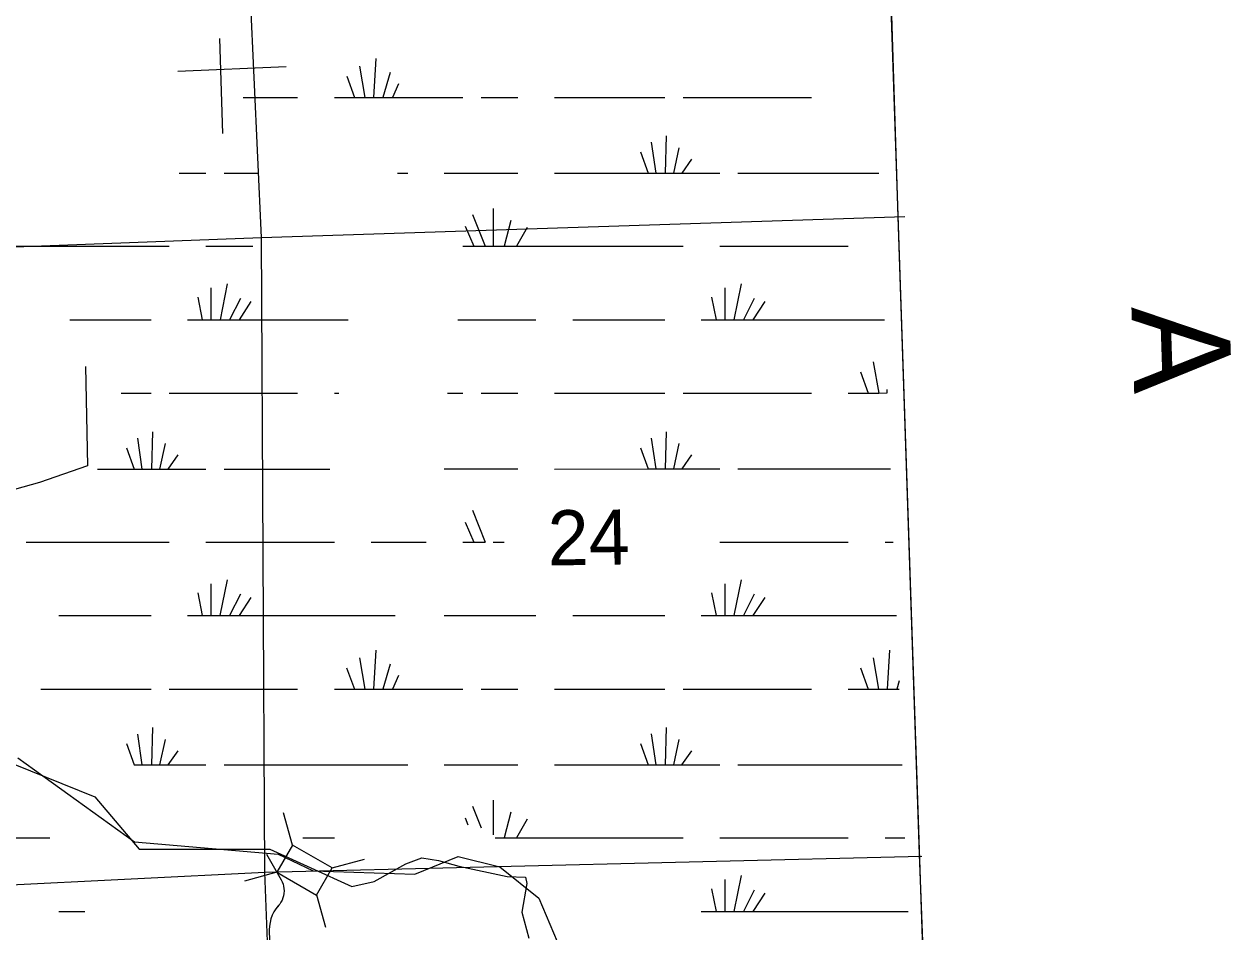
# Model space of a CAD drawing. Extents: x 2480962 to 2688785, y 277103 to 599240.
# Drawn here: x 2604558 to 2614425, y 540409 to 547833 of the extents above; entities that cross this region are included whole.
import ezdxf

# ---------------------------------------------------------------- set-up
doc = ezdxf.new("R2010")
doc.units = 0
for name, color, linetype in [('County Boundary', 7, 'Continuous'), ('Culture', 7, 'Continuous'), ('Local Roads Improved', 7, 'Continuous'), ('National Forest', 7, 'Continuous'), ('Section Lines', 7, 'Continuous'), ('Section Numbers', 7, 'Continuous'), ('Swamps', 7, 'Continuous'), ('Uninventoried Roads and Features', 7, 'Continuous')]:
    doc.layers.add(name, color=color, linetype=linetype)

msp = doc.modelspace()

# ---------------------------------------------------------------- linework, layer by layer
at = {"layer": 'County Boundary'}
for points in [[(2610520.305, 581917.666), (2610808.419, 572767.704), (2610997.493, 567434.377), (2611186.272, 562227.174), (2611354.305, 556965.82), (2611531.188, 551723.92), (2611701.916, 546256.594)], [(2611701.916, 546256.594), (2611876.21, 541043.05), (2612077.067, 535767.472), (2612212.245, 530497.79)]]:
    msp.add_lwpolyline(points, dxfattribs=at)
at = {"layer": 'Local Roads Improved'}
msp.add_lwpolyline([(2604209.84, 541885.465), (2605137.084, 541513.423), (2605497.679, 541084.143), (2606568.015, 541084.143), (2607237.691, 540780.786), (2607420.851, 540820.852), (2607678.418, 540963.945), (2607810.064, 541015.459), (2607947.433, 540992.564), (2608113.421, 540946.774), (2608508.359, 540860.918), (2608657.175, 540855.194), (2608668.623, 540803.681), (2608628.557, 540569.008), (2608685.794, 540357.23)], dxfattribs=at)
at = {"layer": 'National Forest'}
for p, q in [((2612011.537, 537116.258), (2611056.254, 565559.445)), ((2604505.516, 541831.576), (2605460.813, 541144.733)), ((2605460.813, 541144.733), (2606636.053, 541043.644)), ((2606636.053, 541043.644), (2606922.439, 540907.828)), ((2607752.183, 540880.153), (2608107.974, 541024.198)), ((2608107.974, 541024.198), (2608446.987, 540939.388)), ((2606922.439, 540907.828), (2607752.183, 540880.153)), ((2608446.987, 540939.388), (2608767.165, 540684.957)), ((2608767.165, 540684.957), (2609107.432, 539883.828))]:
    msp.add_line(p, q, dxfattribs=at)
at = {"layer": 'Section Lines'}
for p, q in [((2606499.725, 546088.776), (2606257.46, 551303.699)), ((2606497.805, 546088.713), (2611757.819, 546260.412)), ((2601064.791, 545884.637), (2606497.805, 546088.713)), ((2606526.185, 540896.892), (2606499.725, 546088.776)), ((2606526.184, 540896.891), (2611897.065, 541029.288)), ((2601314.302, 540638.259), (2606526.185, 540896.892)), ((2606526.184, 540896.892), (2606526.048, 540923.604)), ((2606725.546, 535639.222), (2606526.184, 540896.891))]:
    msp.add_line(p, q, dxfattribs=at)
at = {"layer": 'Swamps'}
for points in [[(2607299.059, 547490.336), (2607343.562, 547234.214)], [(2607432.809, 547553.404), (2607414.312, 547234.217)], [(2607195.31, 547408.644), (2607258.312, 547234.21)], [(2607551.561, 547438.347), (2607492.063, 547234.22)], [(2607618.312, 547345.6), (2607570.063, 547234.223)], [(2606349.059, 547234.171), (2606794.311, 547234.19)], [(2607095.062, 547234.203), (2607258.312, 547234.21)], [(2607258.312, 547234.21), (2607343.562, 547234.214)], [(2607343.562, 547234.214), (2607414.312, 547234.217)], [(2607414.312, 547234.217), (2607492.063, 547234.22)], [(2607492.063, 547234.22), (2607570.063, 547234.223)], [(2607570.063, 547234.223), (2608145.315, 547234.248)], [(2608293.815, 547234.254), (2608594.316, 547234.267)], [(2608895.067, 547234.279), (2609796.819, 547234.318)], [(2609945.32, 547234.324), (2610995.823, 547234.306)], [(2609808.073, 546918.818), (2609800.576, 546614.505)], [(2609685.573, 546866.875), (2609722.826, 546614.502)], [(2609912.074, 546822.323), (2609867.326, 546614.508)], [(2609596.574, 546788.934), (2609659.576, 546614.499)], [(2610015.825, 546729.577), (2609934.326, 546614.511)], [(2605825.815, 546614.4), (2606044.565, 546614.409)], [(2606193.066, 546614.415), (2606467.816, 546614.427)], [(2607610.82, 546614.412), (2607696.32, 546614.416)], [(2607993.071, 546614.429), (2608594.323, 546614.454)], [(2608895.073, 546614.467), (2609659.576, 546614.499)], [(2609659.576, 546614.499), (2609722.826, 546614.502)], [(2609722.826, 546614.502), (2609800.576, 546614.505)], [(2609800.576, 546614.505), (2609867.326, 546614.508)], [(2609867.326, 546614.508), (2609934.326, 546614.511)], [(2609934.326, 546614.511), (2610246.077, 546614.524)], [(2610394.578, 546614.53), (2611545.081, 546614.517)], [(2608394.075, 546324.946), (2608394.078, 546016.884)], [(2608223.325, 546276.688), (2608327.328, 546016.881)], [(2608538.827, 546228.452), (2608483.079, 546016.888)], [(2608163.826, 546180.186), (2608234.328, 546016.877)], [(2608672.328, 546169.082), (2608583.329, 546016.892)], [(2604382.067, 546016.777), (2605744.071, 546016.834)], [(2606044.572, 546016.847), (2606426.823, 546016.863)], [(2608145.328, 546016.935), (2608234.328, 546016.877)], [(2608234.328, 546016.877), (2608327.328, 546016.881)], [(2608327.328, 546016.881), (2608394.078, 546016.884)], [(2608394.078, 546016.884), (2608483.079, 546016.888)], [(2608483.079, 546016.888), (2608583.329, 546016.892)], [(2608583.329, 546016.892), (2609945.333, 546016.949)], [(2610246.084, 546016.962), (2611296.337, 546017.006)], [(2606219.076, 545708.793), (2606159.829, 545415.603)], [(2610420.337, 545708.906), (2610361.09, 545415.717)], [(2606085.575, 545675.412), (2606085.578, 545415.599)], [(2610286.837, 545675.525), (2610286.84, 545415.713)], [(2605977.826, 545601.158), (2606015.078, 545415.596)], [(2606326.827, 545590.047), (2606237.579, 545415.606)], [(2606412.078, 545564.051), (2606315.579, 545415.609)], [(2610179.088, 545601.271), (2610216.34, 545415.71)], [(2610528.089, 545590.161), (2610439.091, 545415.72)], [(2610613.34, 545564.164), (2610516.841, 545415.723)], [(2604931.325, 545415.551), (2605595.577, 545415.579)], [(2605892.578, 545415.591), (2606015.078, 545415.596)], [(2606015.078, 545415.596), (2606085.578, 545415.599)], [(2606085.578, 545415.599), (2606159.829, 545415.603)], [(2606159.829, 545415.603), (2606237.579, 545415.606)], [(2606237.579, 545415.606), (2606315.579, 545415.609)], [(2606315.579, 545415.609), (2607206.331, 545415.646)], [(2608104.584, 545415.684), (2608742.836, 545415.649)], [(2609043.587, 545415.661), (2609796.839, 545415.693)], [(2610093.84, 545415.705), (2610216.34, 545415.71)], [(2610216.34, 545415.71), (2610286.84, 545415.713)], [(2610286.84, 545415.713), (2610361.09, 545415.717)], [(2610361.09, 545415.717), (2610439.091, 545415.72)], [(2610439.091, 545415.72), (2610516.841, 545415.723)], [(2610516.841, 545415.723), (2611593.344, 545415.768)], [(2611500.597, 545070.576), (2611545.1, 544814.516)], [(2611396.598, 544988.947), (2611459.6, 544814.512)], [(2611545.1, 544814.516), (2611615.6, 544818.206), (2611615.6, 544844.206)], [(2605350.583, 544814.32), (2605595.583, 544814.33)], [(2605744.084, 544814.336), (2606794.337, 544814.38)], [(2607095.088, 544814.392), (2607132.088, 544814.394)], [(2608019.09, 544814.431), (2608145.341, 544814.436)], [(2608293.841, 544814.38), (2608594.342, 544814.393)], [(2608895.093, 544814.405), (2609796.845, 544814.443)], [(2609945.346, 544814.449), (2610995.599, 544814.493)], [(2611296.35, 544814.505), (2611459.6, 544814.512)], [(2611459.6, 544814.512), (2611545.1, 544814.516)], [(2605484.337, 544446.889), (2605521.34, 544194.516)], [(2605606.837, 544498.894), (2605599.34, 544194.519)], [(2609685.599, 544447), (2609722.602, 544194.627)], [(2609808.099, 544499.005), (2609800.602, 544194.63)], [(2605395.088, 544368.947), (2605458.34, 544194.513)], [(2605710.588, 544402.398), (2605666.09, 544194.522)], [(2609596.599, 544369.06), (2609659.602, 544194.624)], [(2609912.1, 544402.51), (2609867.352, 544194.633)], [(2605814.589, 544309.59), (2605732.84, 544194.524)], [(2610015.851, 544309.702), (2609934.352, 544194.636)], [(2605157.589, 544194.5), (2605458.34, 544194.513)], [(2605458.34, 544194.513), (2605521.34, 544194.516)], [(2605521.34, 544194.516), (2605599.34, 544194.519)], [(2605599.34, 544194.519), (2605666.09, 544194.522)], [(2605666.09, 544194.522), (2605732.84, 544194.524)], [(2605732.84, 544194.524), (2606044.591, 544194.537)], [(2606193.092, 544194.543), (2607057.844, 544194.579)], [(2607993.097, 544194.618), (2608594.349, 544194.643)], [(2608895.099, 544194.593), (2609659.602, 544194.624)], [(2609659.602, 544194.624), (2609722.602, 544194.627)], [(2609722.602, 544194.627), (2609800.602, 544194.63)], [(2609800.602, 544194.63), (2609867.352, 544194.633)], [(2609867.352, 544194.633), (2609934.352, 544194.636)], [(2609934.352, 544194.636), (2610246.103, 544194.649)], [(2610394.354, 544194.655), (2611641.607, 544194.706)], [(2608223.351, 543856.878), (2608327.104, 543597.069)], [(2608163.852, 543760.376), (2608234.354, 543597.066)], [(2604574.844, 543596.977), (2605744.097, 543597.026)], [(2606044.598, 543597.038), (2607095.101, 543597.018)], [(2607395.602, 543597.031), (2607844.603, 543597.049)], [(2608145.354, 543597.062), (2608234.354, 543597.066)], [(2608234.354, 543597.066), (2608327.104, 543597.069)], [(2608394.104, 543597.072), (2608483.105, 543597.076)], [(2610246.11, 543597.087), (2611296.363, 543597.13)], [(2611596.863, 543597.142), (2611663.864, 543597.145)], [(2606085.602, 543255.54), (2606085.604, 542995.791)], [(2606219.102, 543288.983), (2606159.605, 542995.794)], [(2610286.863, 543255.65), (2610286.866, 542995.838)], [(2610420.363, 543289.094), (2610361.116, 542995.841)], [(2605977.852, 543181.348), (2606014.854, 542995.788)], [(2606326.603, 543170.175), (2606237.605, 542995.797)], [(2606412.104, 543144.241), (2606315.605, 542995.737)], [(2610179.114, 543181.459), (2610216.366, 542995.835)], [(2610528.115, 543170.285), (2610439.117, 542995.845)], [(2610613.365, 543144.352), (2610516.867, 542995.848)], [(2604842.101, 542995.739), (2605595.603, 542995.77)], [(2605892.604, 542995.783), (2606014.854, 542995.788)], [(2606014.854, 542995.788), (2606085.604, 542995.791)], [(2606085.604, 542995.791), (2606159.605, 542995.794)], [(2606159.605, 542995.794), (2606237.605, 542995.797)], [(2606237.605, 542995.797), (2606315.605, 542995.737)], [(2606315.605, 542995.737), (2607592.359, 542995.79)], [(2607993.11, 542995.806), (2608742.862, 542995.837)], [(2609043.613, 542995.849), (2609796.865, 542995.88)], [(2610093.866, 542995.892), (2610216.366, 542995.835)], [(2610216.366, 542995.835), (2610286.866, 542995.838)], [(2610286.866, 542995.838), (2610361.116, 542995.841)], [(2610361.116, 542995.841), (2610439.117, 542995.845)], [(2610439.117, 542995.845), (2610516.867, 542995.848)], [(2610516.867, 542995.848), (2611689.87, 542995.896)], [(2607299.112, 542650.653), (2607343.614, 542394.53)], [(2607432.611, 542713.721), (2607414.115, 542394.533)], [(2611500.373, 542650.763), (2611544.876, 542394.64)], [(2611634.123, 542713.83), (2611615.626, 542394.643)], [(2607195.112, 542568.962), (2607258.364, 542394.526)], [(2607551.613, 542598.663), (2607492.115, 542394.536)], [(2611396.624, 542569.071), (2611459.626, 542394.636)], [(2607618.364, 542505.916), (2607570.115, 542394.539)], [(2611712.126, 542461.459), (2611693.377, 542394.646)], [(2604693.607, 542394.484), (2605595.61, 542394.521)], [(2605744.11, 542394.527), (2606794.363, 542394.507)], [(2607095.114, 542394.52), (2607258.364, 542394.526)], [(2607258.364, 542394.526), (2607343.614, 542394.53)], [(2607343.614, 542394.53), (2607414.115, 542394.533)], [(2607414.115, 542394.533), (2607492.115, 542394.536)], [(2607492.115, 542394.536), (2607570.115, 542394.539)], [(2607570.115, 542394.539), (2608145.367, 542394.563)], [(2608293.867, 542394.569), (2608594.368, 542394.581)], [(2608895.119, 542394.593), (2609796.871, 542394.63)], [(2609945.372, 542394.636), (2610995.625, 542394.617)], [(2611296.375, 542394.63), (2611459.626, 542394.636)], [(2611459.626, 542394.636), (2611544.876, 542394.64)], [(2611544.876, 542394.64), (2611615.626, 542394.643)], [(2611615.626, 542394.643), (2611693.377, 542394.646)], [(2611693.377, 542394.646), (2611712.127, 542394.647)], [(2605606.613, 542079.022), (2605599.366, 541774.709)], [(2609808.125, 542079.131), (2609800.628, 541774.818)], [(2605484.113, 542027.079), (2605521.366, 541774.706)], [(2605710.614, 541982.527), (2605666.116, 541774.712)], [(2609685.625, 542027.189), (2609722.628, 541774.815)], [(2609911.876, 541982.635), (2609867.378, 541774.821)], [(2605395.114, 541949.139), (2605458.366, 541774.704)], [(2605814.616, 541889.781), (2605732.867, 541774.715)], [(2609596.375, 541949.247), (2609659.628, 541774.813)], [(2610015.877, 541889.889), (2609934.128, 541774.824)], [(2605458.366, 541774.704), (2605521.366, 541774.706)], [(2605521.366, 541774.706), (2605599.366, 541774.709)], [(2605599.366, 541774.709), (2605666.116, 541774.712)], [(2605666.116, 541774.712), (2605732.867, 541774.715)], [(2605732.867, 541774.715), (2606044.618, 541774.727)], [(2606193.118, 541774.734), (2607696.122, 541774.733)], [(2607993.123, 541774.745), (2608594.375, 541774.769)], [(2608895.125, 541774.782), (2609659.628, 541774.813)], [(2609659.628, 541774.813), (2609722.628, 541774.815)], [(2609722.628, 541774.815), (2609800.628, 541774.818)], [(2609800.628, 541774.818), (2609867.378, 541774.821)], [(2609867.378, 541774.821), (2609934.128, 541774.824)], [(2609934.128, 541774.824), (2610245.879, 541774.837)], [(2610394.38, 541774.843), (2611737.883, 541774.834)], [(2608393.877, 541485.261), (2608393.88, 541203.198)], [(2608223.377, 541437.004), (2608293.879, 541258.882)], [(2608538.629, 541388.767), (2608483.131, 541177.202)], [(2608163.878, 541340.502), (2608186.129, 541284.878)], [(2608672.38, 541329.398), (2608583.381, 541177.206)], [(2604381.869, 541177.099), (2604767.87, 541177.114)], [(2606836.404, 541177.198), (2607094.877, 541177.209)], [(2608408.88, 541177.199), (2608483.131, 541177.202)], [(2608483.131, 541177.202), (2608583.381, 541177.206)], [(2608583.381, 541177.206), (2609945.385, 541177.261)], [(2610245.886, 541177.274), (2611296.388, 541177.316)], [(2611596.889, 541177.328), (2611760.14, 541177.335)], [(2610286.889, 540835.838), (2610286.892, 540576.025)], [(2610420.389, 540869.219), (2610361.142, 540576.028)], [(2610179.14, 540761.584), (2610216.392, 540576.022)], [(2610528.141, 540750.473), (2610438.893, 540576.031)], [(2610613.391, 540724.476), (2610516.893, 540576.034)], [(2604842.127, 540575.869), (2605053.628, 540575.877)], [(2610093.892, 540576.017), (2610216.392, 540576.022)], [(2610216.392, 540576.022), (2610286.892, 540576.025)], [(2610286.892, 540576.025), (2610361.142, 540576.028)], [(2610361.142, 540576.028), (2610438.893, 540576.031)], [(2610438.893, 540576.031), (2610516.893, 540576.034)], [(2610516.893, 540576.034), (2611786.146, 540576.086)]]:
    msp.add_lwpolyline(points, dxfattribs=at)
at = {"layer": 'Uninventoried Roads and Features'}
for p, q in [((2606182.721, 546937.451), (2606159.641, 547715.088)), ((2605814.047, 547449.419), (2606701.862, 547485.631)), ((2606751.286, 541118.388), (2606678.934, 541383.653)), ((2606751.286, 541118.388), (2606624.28, 540896.115)), ((2607076.882, 540932.345), (2606751.286, 541118.388)), ((2606540.279, 541043.858), (2606659.202, 540835.634)), ((2607076.882, 540932.345), (2607342.147, 541004.697)), ((2606624.28, 540896.115), (2606359.015, 540823.763)), ((2606624.28, 540896.115), (2606949.876, 540710.072)), ((2606949.876, 540710.072), (2607076.882, 540932.345)), ((2606949.376, 540711.902), (2607021.729, 540446.637)), ((2606641.777, 540627.005), (2606617.04, 540596.761)), ((2606562.507, 540419.481), (2606619.24, 538265.662))]:
    msp.add_line(p, q, dxfattribs=at)
for points in [[(2605060.365, 545033.679), (2605076.683, 544221.109), (2604685.186, 544083.651), (2604271.813, 543970.737), (2603977.472, 543876.315), (2603865.967, 543722.841)], [(2606659.202, 540835.634), (2606667.903, 540818.36), (2606674.75, 540800.271), (2606679.668, 540781.565), (2606682.604, 540762.449), (2606683.525, 540743.13), (2606682.424, 540723.82), (2606679.308, 540704.731), (2606674.215, 540686.071), (2606667.199, 540668.048), (2606658.337, 540650.856), (2606647.727, 540634.683), (2606636.415, 540620.739)], [(2606636.415, 540620.739), (2606617.361, 540597.073), (2606600.885, 540571.545), (2606587.168, 540544.436), (2606576.361, 540516.041), (2606568.58, 540486.671), (2606563.911, 540456.65), (2606562.407, 540426.305), (2606562.507, 540419.481)]]:
    msp.add_lwpolyline(points, dxfattribs=at)

# ---------------------------------------------------------------- texts
at = {"layer": 'Culture'}
msp.add_text('A', height=800, rotation=271.8653833, dxfattribs=at).set_placement((2613611.473, 545518.833))
at = {"layer": 'Section Numbers'}
msp.add_text('24', height=450, rotation=0.8235389, dxfattribs=at).set_placement((2608842.33, 543405.038))

doc.saveas('drawing.dxf')
